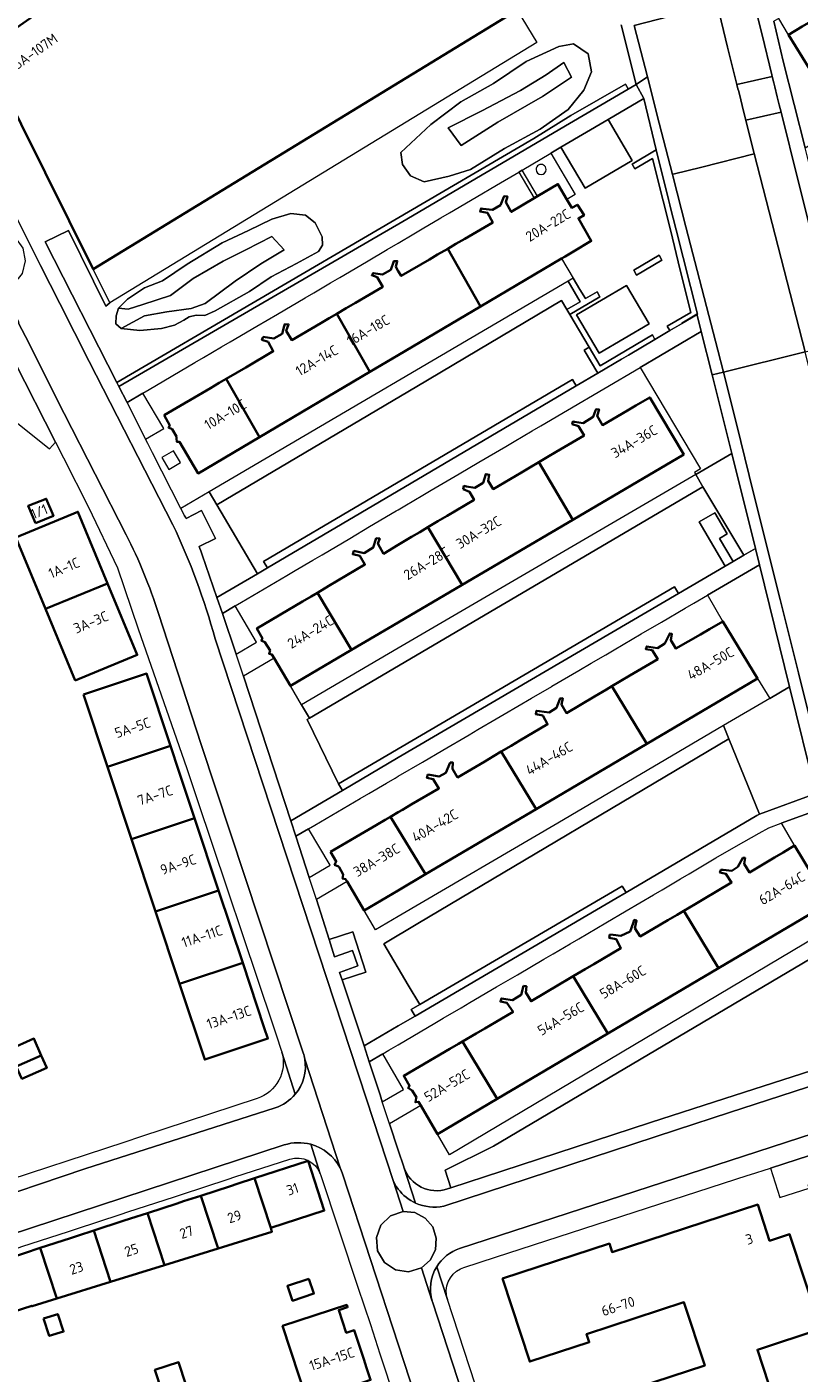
# Model space of a CAD drawing. Extents: x 150256 to 156914, y 461459 to 469481.
# Tile 386 of 656: x 155951 to 156053, y 463577 to 463755. Entities that reach past the tile are written whole.
import ezdxf
from ezdxf.enums import TextEntityAlignment as Align

# ---------------------------------------------------------------- set-up
doc = ezdxf.new("R2010")
doc.units = 0
doc.header["$LTSCALE"] = 0.75
for name, color, linetype, lineweight in [('B-RO-GR-BEPLANTING_CULTUUR_BODEMBEDEKKER-GV', 251, 'CONTINUOUS', 18), ('B-RO-GR-BEPLANTING_CULTUUR_HEESTERS-GV', 251, 'CONTINUOUS', 18), ('B-RO-GR-GROENVOORZIENING-GV', 251, 'CONTINUOUS', 18), ('B-RO-GR-HAAG-GV', 251, 'CONTINUOUS', 13), ('B-RO-IE-TERREINAFSCHEIDING_KUNSTMATIG_HEKWERK-G', 251, 'IE-TERREINAFSCHEIDING-KUNSTMATIG', 18), ('B-RO-IE-TERREINAFSCHEIDING_KUNSTMATIG_MUUR-G', 251, 'IE-TERREINAFSCHEIDING-KUNSTMATIG-DICHT', 18), ('B-RO-OG-BEBOUWING-GV', 6, 'CONTINUOUS', 35), ('B-RO-OG-BEBOUWING-T18', 1, 'CONTINUOUS', 18), ('B-RO-OG-TERREIN_CULTUURSCHEIDING-GV', 251, 'CONTINUOUS', 18), ('B-RO-VH-VERHARDING_ASFALT-GV', 251, 'CONTINUOUS', 18), ('B-RO-VH-VERHARDING_BETONSTRAATSTEEN-GV', 251, 'CONTINUOUS', 18), ('B-RO-VH-VERHARDING_STRAATBAKSTEEN-GV', 251, 'CONTINUOUS', 18), ('B-RO-VH-VERHARDING_TEGEL-GV', 251, 'CONTINUOUS', 18), ('B-RO-VH-VERHARDING_TEGEL_RUBBER-GV', 251, 'CONTINUOUS', 18)]:
    doc.layers.add(name, color=color, linetype=linetype, lineweight=lineweight)
doc.styles.add('NLCS-ISO-M200-T18', font='NLCS-ISO.ttf', dxfattribs={"height": 360})
doc.linetypes.add('IE-TERREINAFSCHEIDING-KUNSTMATIG', pattern='A,4,[82,NLCS.SHX,S=0.75,R=90,X=0,Y=0],4,-2', length=10)
doc.linetypes.add('IE-TERREINAFSCHEIDING-KUNSTMATIG-DICHT', pattern='A,8,-1,[82,NLCS.SHX,S=0.75,R=90,X=0,Y=0],-1', length=10)

msp = doc.modelspace()

# ---------------------------------------------------------------- linework, layer by layer
at = {"layer": 'B-RO-GR-BEPLANTING_CULTUUR_BODEMBEDEKKER-GV'}
for points in [[(156041.528, 463709.298), (156040.091, 463715.05), (156032.007, 463710.295), (156039.991, 463696.887), (156039.172, 463696.405), (156039.348, 463696.109), (156044.127, 463698.9)], [(155966.582, 463700.816), (155968.973, 463702.216), (155966.22, 463706.884), (155964.127, 463705.654)], [(156047.263, 463686.353), (156044.127, 463698.9), (156039.348, 463696.109), (156040.298, 463694.514), (156045.7, 463685.438)], [(156047.535, 463669.126), (156049.135, 463666.492), (156051.774, 463668.047), (156047.795, 463684.192), (156040.911, 463680.161), (156040.984, 463680.036), (156042.871, 463676.814), (156042.944, 463676.689), (156042.95, 463676.679)], [(155978.563, 463672.336), (155981.269, 463673.939), (155978.439, 463678.735), (155976.746, 463677.736)], [(155992.612, 463654.324), (155992.106, 463655.186), (155987.931, 463663.701), (155988.26, 463663.895), (155987.217, 463665.665), (155985.746, 463668.159), (155983.585, 463671.823), (155979.522, 463669.418), (155985.773, 463650.31)], [(156049.135, 463666.492), (156043.015, 463662.887), (156043.729, 463661.135), (156047.794, 463651.154), (156055.262, 463653.894), (156051.774, 463668.047)], [(156055.769, 463651.834), (156050.671, 463649.963), (156050.745, 463649.838), (156052.346, 463647.133), (156052.42, 463647.008), (156052.428, 463647.013), (156057.007, 463639.46), (156058.568, 463636.873), (156059.654, 463635.072), (156059.893, 463635.213), (156059.653, 463636.179)], [(155988.229, 463642.785), (155990.984, 463644.404), (155988.125, 463649.248), (155986.442, 463648.264)], [(155997.887, 463613.114), (156000.682, 463614.748), (155997.941, 463619.452), (155996.156, 463618.403), (155997.586, 463614.035)]]:
    msp.add_lwpolyline(points, close=True, dxfattribs=at)
for points in [[(155974.074, 463685.478), (155976.02, 463679.841), (155981.368, 463682.989), (155976.004, 463692.095), (155974.975, 463693.836), (155971.235, 463691.643)], [(155971.235, 463691.643), (155971.558, 463691.006)], [(155971.927, 463690.322), (155973.977, 463691.35), (155975.838, 463687.676), (155973.649, 463686.593)], [(156006.522, 463601.576), (156006.956, 463601.718), (156006.194, 463604.047), (156012.615, 463607.253), (156059.654, 463635.072), (156058.568, 463636.873), (156006.776, 463606.106), (156005.195, 463608.818), (156002.982, 463612.617), (155998.843, 463610.198)], [(155998.843, 463610.198), (156000, 463606.689), (156000.719, 463604.509), (156000.722, 463604.501), (156000.74, 463604.446)]]:
    msp.add_lwpolyline(points, dxfattribs=at)
for points in [[(155971.558, 463691.006, -0.0066318), (155971.927, 463690.322)], [(155973.649, 463686.593, -0.0073163), (155974.074, 463685.478)], [(156000.74, 463604.446, 0.410281), (156006.522, 463601.576)]]:
    msp.add_lwpolyline(points, format="xyb", dxfattribs=at)
at = {"layer": 'B-RO-GR-BEPLANTING_CULTUUR_HEESTERS-GV'}
for points in [[(156051.636, 463754.303), (156050.353, 463756.471), (156049.702, 463756.123), (156050.939, 463750.805), (156053.835, 463739.357), (156056.543, 463741.002), (156112.643, 463775.25), (156112.138, 463777.401), (156057.823, 463744.243), (156056.251, 463746.799)], [(155974.975, 463693.836), (155976.004, 463692.095), (156002.469, 463707.751), (156021.608, 463719.171), (156022.319, 463717.964), (156024.071, 463718.993), (156022.474, 463721.711)], [(156039.348, 463696.109), (156000, 463673.13), (155987.217, 463665.665), (155988.26, 463663.895), (156040.298, 463694.514)], [(155995.485, 463638.429), (155993.233, 463642.245), (155989.18, 463639.865), (155990.853, 463634.594), (155993.977, 463635.611), (155995.709, 463630.287), (155992.572, 463629.265), (155995.474, 463620.5), (156000, 463623.149), (156002.219, 463624.448), (156001.716, 463625.307), (156002.836, 463625.968), (156001.311, 463628.551), (155998.075, 463634.036), (156002.59, 463636.698), (156043.729, 463661.135), (156043.015, 463662.887), (156021.123, 463649.991), (156000, 463637.621), (155996.999, 463635.864)], [(155992.249, 463630.242), (155992.572, 463629.265), (155995.709, 463630.287), (155993.977, 463635.611), (155990.853, 463634.594), (155991.58, 463632.302), (155993.93, 463633.148), (155994.662, 463631.089)]]:
    msp.add_lwpolyline(points, close=True, dxfattribs=at)
msp.add_lwpolyline([(155940.93, 463715.693), (155937.884, 463712.471), (155938.276, 463712.101), (155941.874, 463708.667), (155942.087, 463708.901), (155945.373, 463706.307), (155953.845, 463699.536), (155954.654, 463700.39), (155949.252, 463711.08), (155946.486, 463707.976), (155946.801, 463707.728), (155945.801, 463706.606), (155944.7, 463707.475), (155945.7, 463708.597), (155946.014, 463708.349), (155948.961, 463711.656), (155947.398, 463714.75), (155947.359, 463714.819), (155947.322, 463714.893)], dxfattribs=at)
at = {"layer": 'B-RO-GR-GROENVOORZIENING-GV'}
for points in [[(156030.428, 463747.136), (156030.424, 463747.143), (156030.049, 463747.792), (156022.838, 463743.631), (156017.944, 463740.57), (155962.774, 463708.317), (155963.049, 463707.772), (156000.6, 463729.59), (156022.67, 463742.591)], [(156039.524, 463717.31), (156039.537, 463717.318), (156039.58, 463717.344), (156036.774, 463728.488), (156035.99, 463731.604), (156035.933, 463731.825), (156035.751, 463732.511), (156034.134, 463739.087), (156030.928, 463737.201), (156031.309, 463736.555), (156033.646, 463737.93), (156035.024, 463732.325), (156036.082, 463728.329), (156037.24, 463723.338), (156038.686, 463717.57), (156035.583, 463715.746), (156035.924, 463715.167), (156037.476, 463716.084), (156037.516, 463716.108)], [(156015.944, 463736.148), (156017.983, 463732.684), (156018.412, 463732.941), (156016.376, 463736.401)], [(156034.887, 463724.481), (156034.518, 463725.134), (156031.145, 463723.151), (156031.525, 463722.505)], [(156024.759, 463719.397), (156024.039, 463720.622), (156023.155, 463722.111), (156022.474, 463721.711), (156024.071, 463718.993), (156022.319, 463717.964), (156022.699, 463717.316), (156026.68, 463719.656), (156026.3, 463720.303)], [(156024.607, 463712.589), (156026.398, 463709.543), (156029.522, 463711.388), (156030.45, 463711.935), (156033.957, 463714.006), (156033.615, 463714.588), (156026.694, 463710.519), (156025.254, 463712.969)], [(156023.53, 463707.849), (156023.042, 463708.679), (155982.187, 463684.631), (155982.695, 463683.77), (156000, 463693.956)], [(155968.728, 463698.353), (155969.638, 463696.8), (155971.191, 463697.709), (155970.281, 463699.262)], [(156037.075, 463680.384), (156036.54, 463681.265), (155992.106, 463655.186), (155992.612, 463654.324), (156000, 463658.66)], [(156030.133, 463640.797), (156029.628, 463641.66), (156002.836, 463625.968), (156001.716, 463625.307), (156002.219, 463624.448), (156028.782, 463639.998)], [(156058.97, 463604.684), (156058.577, 463606.327), (156063.44, 463607.488), (156063.295, 463608.101), (156068.069, 463609.241), (156068.662, 463610.658), (156063.105, 463608.836), (156049.223, 463604.338), (156050.489, 463600.447), (156054.344, 463601.696), (156054.249, 463602.107), (156059.298, 463603.312)]]:
    msp.add_lwpolyline(points, close=True, dxfattribs=at)
at = {"layer": 'B-RO-GR-HAAG-GV'}
for points in [[(155962.774, 463708.317), (155963.049, 463707.772), (156000.6, 463729.59), (156022.67, 463742.591), (156030.428, 463747.136), (156030.424, 463747.143), (156030.049, 463747.792), (156022.838, 463743.631), (156017.944, 463740.57)], [(156037.476, 463716.084), (156037.516, 463716.108), (156039.524, 463717.31), (156039.537, 463717.318), (156039.58, 463717.344), (156036.774, 463728.488), (156035.99, 463731.604), (156035.933, 463731.825), (156035.751, 463732.511), (156034.134, 463739.087), (156030.928, 463737.201), (156031.309, 463736.555), (156033.646, 463737.93), (156035.024, 463732.325), (156036.082, 463728.329), (156037.24, 463723.338), (156038.686, 463717.57), (156035.583, 463715.746), (156035.924, 463715.167)], [(156017.983, 463732.684), (156018.412, 463732.941), (156016.376, 463736.401), (156015.944, 463736.148)], [(156031.145, 463723.151), (156031.525, 463722.505), (156034.887, 463724.481), (156034.518, 463725.134)], [(156026.68, 463719.656), (156026.3, 463720.303), (156024.759, 463719.397), (156024.039, 463720.622), (156023.155, 463722.111), (156022.474, 463721.711), (156024.071, 463718.993), (156022.319, 463717.964), (156022.699, 463717.316)], [(156033.615, 463714.588), (156026.694, 463710.519), (156025.254, 463712.969), (156024.607, 463712.589), (156026.398, 463709.543), (156029.522, 463711.388), (156030.45, 463711.935), (156033.957, 463714.006)], [(156023.53, 463707.849), (156023.042, 463708.679), (155982.187, 463684.631), (155982.695, 463683.77), (156000, 463693.956)], [(155992.106, 463655.186), (155992.612, 463654.324), (156000, 463658.66), (156037.075, 463680.384), (156036.54, 463681.265)], [(156002.836, 463625.968), (156001.716, 463625.307), (156002.219, 463624.448), (156028.782, 463639.998), (156030.133, 463640.797), (156029.628, 463641.66)], [(156058.97, 463604.684), (156058.577, 463606.327), (156063.44, 463607.488), (156063.295, 463608.101), (156068.069, 463609.241), (156068.662, 463610.658), (156063.105, 463608.836), (156049.223, 463604.338), (156050.489, 463600.447), (156054.344, 463601.696), (156054.249, 463602.107), (156059.298, 463603.312)]]:
    msp.add_lwpolyline(points, close=True, dxfattribs=at)
at = {"layer": 'B-RO-IE-TERREINAFSCHEIDING_KUNSTMATIG_HEKWERK-G'}
for points in [[(156039.521, 463717.344), (156037.498, 463716.137)], [(155973.649, 463686.593), (155975.838, 463687.676), (155973.977, 463691.35), (155971.927, 463690.322)], [(155992.249, 463630.242), (155994.662, 463631.089), (155993.93, 463633.148), (155991.58, 463632.302)]]:
    msp.add_lwpolyline(points, dxfattribs=at)
at = {"layer": 'B-RO-IE-TERREINAFSCHEIDING_KUNSTMATIG_MUUR-G'}
msp.add_lwpolyline([(156015.746, 463757.576), (156018.344, 463753.31), (155961.86, 463718.82), (155959.627, 463723.303)], dxfattribs=at)
at = {"layer": 'B-RO-OG-BEBOUWING-GV'}
for points in [[(156014.24, 463771.089), (156010.045, 463777.08), (156012.499, 463778.806), (156008.756, 463784.181), (156007.419, 463786.101), (156003.25, 463792.088), (156002.907, 463792.58), (155945.218, 463752.281), (155946.902, 463748.894), (155959.627, 463723.303), (156015.746, 463757.576), (156012.44, 463763.01), (156017.536, 463766.551), (156016.674, 463767.759), (156016.383, 463768.167), (156016.318, 463768.121)], [(156056.251, 463746.799), (156070.811, 463755.688), (156066.23, 463763.193), (156065.01, 463762.451), (156063.936, 463761.797), (156060.246, 463759.551), (156059.431, 463760.833), (156059.667, 463761.656), (156059.363, 463761.723), (156059.211, 463761.286), (156058.873, 463760.312), (156057.734, 463759.599), (156056.63, 463759.707), (156056.199, 463759.749), (156056.078, 463759.383), (156056.923, 463759.267), (156057.706, 463758.012), (156054.566, 463756.093), (156053.437, 463755.403), (156051.636, 463754.303)], [(156011.186, 463731.299), (156010.956, 463731.326), (156010.829, 463730.911), (156011.808, 463730.743), (156012.499, 463729.479), (156008.794, 463727.317), (156007.63, 463726.638), (156006.541, 463726.002), (156010.894, 463718.37), (156021.612, 463724.711), (156022.06, 463724.976), (156023.175, 463725.635), (156025.527, 463727.027), (156023.827, 463730.008), (156024.58, 463730.44), (156023.712, 463731.827), (156022.96, 463731.424), (156022.322, 463732.507), (156021.114, 463734.557), (156018.412, 463732.941), (156017.983, 463732.684), (156014.938, 463730.863), (156014.218, 463732.157), (156014.441, 463732.927), (156013.994, 463732.936), (156013.96, 463732.849), (156013.525, 463731.753), (156012.471, 463731.148)], [(155991.874, 463717.406), (155996.261, 463709.713), (156000, 463711.925), (156010.894, 463718.37), (156006.541, 463726.002), (156005.204, 463725.222), (156004.118, 463724.588), (156000.391, 463722.413), (156000, 463723.049), (155999.669, 463723.589), (155999.863, 463724.359), (155999.41, 463724.352), (155999.007, 463723.214), (155997.923, 463722.58), (155996.685, 463722.78), (155996.491, 463722.488), (155997.231, 463722.235), (155997.952, 463720.971), (155994.343, 463718.854), (155993.097, 463718.123)], [(155982.118, 463714.33), (155981.973, 463713.949), (155982.772, 463713.695), (155983.463, 463712.431), (155979.827, 463710.301), (155978.686, 463709.633), (155977.224, 463708.777), (155981.627, 463701.056), (155996.261, 463709.713), (155991.874, 463717.406), (155990.872, 463716.818), (155989.753, 463716.161), (155985.904, 463713.903), (155985.183, 463715.138), (155985.497, 463715.996), (155984.991, 463716.006), (155984.914, 463715.734), (155984.639, 463714.761), (155983.555, 463714.127)], [(155969.036, 463703.98), (155969.784, 463702.625), (155969.6, 463702.331), (155970.098, 463702.114), (155970.68, 463701.149), (155970.686, 463700.887), (155970.696, 463700.463), (155971.083, 463700.426), (155973.535, 463696.269), (155981.627, 463701.056), (155977.224, 463708.777), (155976.31, 463708.241), (155975.155, 463707.564)], [(156023.113, 463690.146), (156037.765, 463698.768), (156033.263, 463706.329), (156031.449, 463705.268), (156030.314, 463704.605), (156026.999, 463702.666), (156026.307, 463703.901), (156026.561, 463704.73), (156026.175, 463704.767), (156026.11, 463704.593), (156025.798, 463703.761), (156024.442, 463702.923), (156023.318, 463703.091), (156023.076, 463703.128), (156023.01, 463702.772), (156023.838, 463702.503), (156024.59, 463701.283), (156020.909, 463699.109), (156019.713, 463698.403), (156018.591, 463697.741)], [(156008.461, 463681.525), (156023.113, 463690.146), (156018.591, 463697.741), (156017.395, 463697.034), (156016.3, 463696.387), (156012.571, 463694.185), (156011.877, 463695.27), (156012.041, 463696.101), (156011.573, 463696.169), (156011.217, 463695.015), (156010.132, 463694.351), (156009.009, 463694.556), (156008.677, 463694.617), (156008.609, 463694.171), (156009.437, 463693.828), (156010.042, 463692.774), (156006.455, 463690.641), (156005.256, 463689.929), (156003.928, 463689.139)], [(155952.019, 463689.676), (155954.374, 463690.652), (155953.436, 463692.916), (155951.058, 463691.995)], [(155961.54, 463681.721), (155957.617, 463691.184), (155949.432, 463687.791), (155953.356, 463678.328)], [(155993.809, 463672.903), (156000, 463676.546), (156008.461, 463681.525), (156003.928, 463689.139), (156002.877, 463688.514), (156001.767, 463687.854), (156000, 463686.803), (155998.053, 463685.646), (155997.304, 463687), (155997.555, 463687.651), (155997.088, 463687.689), (155996.698, 463686.446), (155995.493, 463685.724), (155994.529, 463685.932), (155994.128, 463686.019), (155993.971, 463685.575), (155994.92, 463685.378), (155995.583, 463684.204), (155992.012, 463682.09), (155990.803, 463681.373), (155989.297, 463680.482)], [(155957.279, 463668.864), (155965.464, 463672.257), (155961.54, 463681.721), (155953.356, 463678.328)], [(155985.746, 463668.159), (155993.809, 463672.903), (155989.297, 463680.482), (155988.462, 463679.988), (155987.34, 463679.323), (155981.304, 463675.749), (155982.054, 463674.425), (155981.87, 463674.16), (155982.363, 463673.945), (155983.035, 463672.828), (155982.909, 463672.413), (155983.294, 463672.316), (155983.585, 463671.823)], [(156035.825, 463674.91), (156035.263, 463673.738), (156034.299, 463673.161), (156033.134, 463673.329), (156032.873, 463673.367), (156032.747, 463673.012), (156033.609, 463672.876), (156034.331, 463671.701), (156030.623, 463669.504), (156029.464, 463668.818), (156028.266, 463668.108), (156032.891, 463660.489), (156047.535, 463669.126), (156042.95, 463676.679), (156042.944, 463676.689), (156041.187, 463675.668), (156039.981, 463674.968), (156036.74, 463673.085), (156036.076, 463674.199), (156036.211, 463675.031), (156035.914, 463675.096)], [(155958.343, 463666.99), (155961.523, 463657.425), (155969.879, 463660.203), (155966.699, 463669.768)], [(156021.361, 463666.402), (156020.954, 463665.255), (156019.96, 463664.648), (156018.662, 463664.813), (156018.296, 463664.859), (156018.198, 463664.414), (156019.118, 463664.247), (156019.751, 463663.074), (156016.083, 463660.903), (156014.951, 463660.233), (156013.633, 463659.453), (156018.247, 463651.852), (156032.891, 463660.489), (156028.266, 463668.108), (156027.528, 463667.671), (156025.969, 463666.747), (156022.251, 463664.545), (156021.588, 463665.689), (156021.753, 463666.52), (156021.395, 463666.497)], [(155970.99, 463656.863), (155969.879, 463660.203), (155961.523, 463657.425), (155964.703, 463647.86), (155973.059, 463650.638), (155972.346, 463652.783)], [(156006.861, 463658.005), (156006.316, 463656.658), (156005.413, 463656.169), (156004.193, 463656.364), (156003.928, 463656.406), (156003.801, 463655.991), (156004.632, 463655.827), (156005.383, 463654.591), (156001.72, 463652.439), (156000.566, 463651.761), (156000, 463651.428), (155998.981, 463650.829), (156003.602, 463643.216), (156018.247, 463651.852), (156013.633, 463659.453), (156012.579, 463658.83), (156011.444, 463658.158), (156007.853, 463656.033), (156007.16, 463657.178), (156007.235, 463658.011)], [(155964.703, 463647.86), (155967.883, 463638.294), (155976.239, 463641.072), (155973.059, 463650.638)], [(155991.046, 463646.168), (155991.796, 463644.932), (155991.58, 463644.49), (155992.075, 463644.23), (155992.169, 463644.181), (155992.711, 463643.173), (155992.647, 463642.682), (155993.032, 463642.586), (155993.233, 463642.245), (155995.485, 463638.429), (156000, 463641.091), (156003.602, 463643.216), (155998.981, 463650.829), (155998.266, 463650.409), (155997.1, 463649.724)], [(156052.42, 463647.008), (156050.916, 463646.118), (156049.759, 463645.433), (156046.451, 463643.474), (156045.758, 463644.619), (156045.891, 463645.39), (156045.594, 463645.396), (156044.945, 463644.187), (156044.132, 463643.697), (156042.963, 463643.791), (156042.675, 463643.814), (156042.549, 463643.459), (156043.35, 463643.295), (156044.102, 463642.119), (156040.382, 463639.924), (156039.266, 463639.266), (156037.777, 463638.387), (156042.374, 463630.806), (156057.007, 463639.46), (156052.428, 463647.013)], [(155971.064, 463628.729), (155979.42, 463631.507), (155976.239, 463641.072), (155967.883, 463638.294)], [(156028.447, 463635.193), (156028.007, 463635.248), (156027.909, 463634.803), (156028.829, 463634.636), (156029.462, 463633.463), (156025.876, 463631.341), (156024.738, 463630.668), (156023.148, 463629.727), (156027.74, 463622.151), (156042.374, 463630.806), (156037.777, 463638.387), (156036.907, 463637.874), (156035.682, 463637.151), (156032.023, 463634.992), (156031.299, 463636.078), (156031.527, 463637.087), (156031.231, 463637.182), (156031.08, 463636.772), (156030.665, 463635.644), (156029.462, 463635.064)], [(155979.42, 463631.507), (155971.064, 463628.729), (155974.397, 463618.703), (155982.753, 463621.481), (155982.278, 463622.91)], [(156016.589, 463628.436), (156016.239, 463627.252), (156015.124, 463626.558), (156013.941, 463626.747), (156013.639, 463626.795), (156013.512, 463626.381), (156014.343, 463626.216), (156015.184, 463625.008), (156011.446, 463622.823), (156010.305, 463622.156), (156008.497, 463621.1), (156013.107, 463613.497), (156027.74, 463622.151), (156023.148, 463629.727), (156022.464, 463629.322), (156021.277, 463628.62), (156017.563, 463626.422), (156016.87, 463627.567), (156016.946, 463628.4)], [(155952.776, 463619.257), (155951.805, 463621.466), (155948.471, 463619.972), (155949.474, 463617.79)], [(156005.195, 463608.818), (156013.107, 463613.497), (156008.497, 463621.1), (156007.958, 463620.785), (156006.828, 463620.124), (156000.727, 463616.558), (156001.505, 463615.202), (156001.291, 463614.938), (156001.756, 463614.657), (156001.851, 463614.6), (156002.399, 463613.696), (156002.376, 463613.58), (156002.268, 463613.043), (156002.686, 463613.125), (156002.982, 463612.617)], [(155949.474, 463617.79), (155950.221, 463616.167), (155953.503, 463617.602), (155952.776, 463619.257)], [(155980.987, 463602.994), (155983.129, 463596.411), (155990.216, 463598.718), (155988.074, 463605.3)], [(155977.794, 463601.954), (155973.902, 463600.688), (155976.177, 463593.698), (155981.404, 463595.321), (155983.293, 463595.908), (155983.129, 463596.411), (155980.987, 463602.994), (155978.68, 463602.243)], [(155973.902, 463600.688), (155971.606, 463599.941), (155970.745, 463599.66), (155966.818, 463598.382), (155969.062, 463591.488), (155976.177, 463593.698)], [(155959.734, 463596.077), (155961.946, 463589.278), (155969.062, 463591.488), (155966.818, 463598.382), (155964.568, 463597.65), (155963.626, 463597.343)], [(155954.831, 463587.068), (155961.946, 463589.278), (155959.734, 463596.077), (155957.556, 463595.368), (155956.659, 463595.076), (155952.65, 463593.771)], [(155952.65, 463593.771), (155950.562, 463593.091), (155949.621, 463592.785), (155945.566, 463591.465), (155947.708, 463584.883), (155951.527, 463586.126), (155951.554, 463586.05), (155954.831, 463587.068)], [(155988.168, 463589.697), (155985.348, 463588.743), (155986.013, 463586.775), (155988.833, 463587.729)], [(155995.429, 463579.054), (155994.173, 463582.887), (155993.113, 463582.54), (155992.13, 463585.541), (155993.298, 463585.924), (155993.196, 463586.235), (155984.691, 463583.448), (155987.935, 463573.549), (155995.303, 463575.963), (155996.332, 463576.3), (155996.242, 463576.575), (155995.81, 463577.891)], [(155953.074, 463584.424), (155953.831, 463582.126), (155955.736, 463582.707), (155954.966, 463585.018)], [(155971.9, 463575.718), (155970.944, 463578.646), (155967.811, 463577.623), (155968.767, 463574.695)]]:
    msp.add_lwpolyline(points, close=True, dxfattribs=at)
msp.add_lwpolyline([(156051.93, 463566.778), (156047.505, 463580.307), (156055.91, 463583.055), (156051.772, 463595.585), (156049.12, 463594.717), (156047.55, 463599.517), (156028.291, 463593.218), (156027.925, 463594.337), (156013.811, 463589.721), (156017.406, 463578.726), (156025.27, 463581.299), (156024.919, 463582.372), (156037.8, 463586.585), (156040.543, 463578.198), (156031.672, 463575.296)], dxfattribs=at)
at = {"layer": 'B-RO-OG-TERREIN_CULTUURSCHEIDING-GV'}
for points in [[(156022.826, 463771.479), (156016.674, 463767.759), (156017.536, 463766.551), (156012.44, 463763.01), (156015.746, 463757.576), (156018.344, 463753.31), (155961.867, 463718.824), (155961.86, 463718.82), (155961.295, 463718.401), (155956.367, 463728.394), (155953.313, 463726.913), (155962.774, 463708.317)], [(155962.774, 463708.317), (156017.944, 463740.57), (156022.838, 463743.631), (156030.049, 463747.792), (156030.424, 463747.143), (156030.428, 463747.136), (156031.473, 463747.748), (156029.51, 463755.616)]]:
    msp.add_lwpolyline(points, dxfattribs=at)
for points in [[(156000.342, 463738.754), (156004.325, 463742.442), (156008.27, 463745.429), (156012.601, 463747.884), (156016.91, 463750.774), (156021.224, 463752.759), (156023.177, 463753.101), (156025.138, 463751.81), (156025.58, 463749.421), (156024.568, 463746.984), (156022.46, 463744.442), (156018.78, 463741.822), (156014.071, 463739.25), (156009.548, 463736.467), (156006.714, 463735.585), (156003.419, 463734.834), (156001.633, 463735.651), (156000.584, 463737.142)], [(156000.342, 463738.754), (156000.584, 463737.142), (156001.633, 463735.651), (156003.419, 463734.834), (156006.714, 463735.585), (156009.548, 463736.467), (156014.071, 463739.25), (156018.78, 463741.822), (156022.46, 463744.442), (156024.568, 463746.984), (156025.58, 463749.421), (156025.138, 463751.81), (156023.177, 463753.101), (156021.224, 463752.759), (156016.91, 463750.774), (156012.601, 463747.884), (156008.27, 463745.429), (156004.325, 463742.442)], [(156011.072, 463744.247), (156016.174, 463746.958), (156019.562, 463749.019), (156021.905, 463750.656), (156022.919, 463748.686), (156019.103, 463746.146), (156013.167, 463742.765), (156008.325, 463739.645), (156006.593, 463741.981)], [(156011.072, 463744.247), (156006.593, 463741.981), (156008.325, 463739.645), (156013.167, 463742.765), (156019.103, 463746.146), (156022.919, 463748.686), (156021.905, 463750.656), (156019.562, 463749.019), (156016.174, 463746.958)], [(155963.009, 463718.143), (155964.187, 463719.33), (155966.429, 463720.819), (155968.796, 463721.76), (155972.062, 463723.964), (155976.722, 463726.789), (155980.176, 463728.421), (155983.258, 463729.919), (155985.812, 463730.677), (155987.728, 463730.458), (155988.995, 463729.412), (155989.946, 463727.579), (155989.973, 463726.463), (155989.466, 463725.649), (155986.531, 463724.038), (155983.202, 463722.286), (155980.336, 463720.345), (155975.796, 463717.766), (155974.424, 463717.145), (155973.263, 463717.209), (155972.355, 463716.981), (155971.631, 463716.565), (155970.385, 463715.906), (155968.662, 463715.446), (155965.799, 463715.164), (155963.333, 463715.431), (155962.649, 463716.08), (155962.67, 463717.1)], [(155963.333, 463715.431), (155965.799, 463715.164), (155968.662, 463715.446), (155970.385, 463715.906), (155971.631, 463716.565), (155972.355, 463716.981), (155973.263, 463717.209), (155974.424, 463717.145), (155975.796, 463717.766), (155980.336, 463720.345), (155983.202, 463722.286), (155986.531, 463724.038), (155989.466, 463725.649), (155989.973, 463726.463), (155989.946, 463727.579), (155988.995, 463729.412), (155987.728, 463730.458), (155985.812, 463730.677), (155983.258, 463729.919), (155980.176, 463728.421), (155976.722, 463726.789), (155972.062, 463723.964), (155968.796, 463721.76), (155966.429, 463720.819), (155964.187, 463719.33), (155963.009, 463718.143), (155964.257, 463717.988), (155966.208, 463718.633), (155969.887, 463719.792), (155972.881, 463722.043), (155976.825, 463724.335), (155979.841, 463725.836), (155983.263, 463727.632), (155984.93, 463725.859), (155981.837, 463723.99), (155978.404, 463721.71), (155974.436, 463718.735), (155972.617, 463718.082), (155969.376, 463717.645), (155966.423, 463717.11)], [(155963.333, 463715.431), (155966.423, 463717.11), (155969.376, 463717.645), (155972.617, 463718.082), (155974.436, 463718.735), (155978.404, 463721.71), (155981.837, 463723.99), (155984.93, 463725.859), (155983.263, 463727.632), (155979.841, 463725.836), (155976.825, 463724.335), (155972.881, 463722.043), (155969.887, 463719.792), (155966.208, 463718.633), (155964.257, 463717.988), (155963.009, 463718.143), (155962.67, 463717.1), (155962.649, 463716.08)], [(155982.695, 463683.77), (155982.187, 463684.631), (156023.042, 463708.679), (156023.53, 463707.849), (156026.398, 463709.543), (156024.607, 463712.589), (156025.254, 463712.969), (156022.699, 463717.316), (156022.319, 463717.964), (156021.608, 463719.171), (156002.469, 463707.751), (155976.004, 463692.095), (155981.368, 463682.989)], [(156043.251, 463684.003), (156039.821, 463689.861), (156041.878, 463691.065), (156043.513, 463688.274), (156042.489, 463687.674), (156044.284, 463684.608), (156045.7, 463685.438), (156040.298, 463694.514), (155988.26, 463663.895), (155987.931, 463663.701), (155992.106, 463655.186), (156036.54, 463681.265), (156037.075, 463680.384)], [(156043.729, 463661.135), (156002.59, 463636.698), (155998.075, 463634.036), (156001.311, 463628.551), (156002.836, 463625.968), (156029.628, 463641.66), (156030.133, 463640.797), (156047.428, 463651.02), (156047.794, 463651.154)], [(156012.615, 463607.253), (156006.194, 463604.047), (156006.956, 463601.718), (156013.704, 463603.927), (156033.37, 463610.366), (156043.204, 463613.536), (156063.637, 463620.124), (156059.893, 463635.213), (156059.654, 463635.072)]]:
    msp.add_lwpolyline(points, close=True, dxfattribs=at)
at = {"layer": 'B-RO-VH-VERHARDING_ASFALT-GV'}
msp.add_lwpolyline([(156047.08, 463738.579), (156047.099, 463738.583), (156053.831, 463712.373), (156058.293, 463713.491), (156052.909, 463734.974), (156050.653, 463744.089), (156045.976, 463743.022)], close=True, dxfattribs=at)
for points in [[(155970.189, 463689.483), (155959.092, 463711.081), (155955.236, 463718.752), (155952.694, 463723.769), (155947.276, 463734.447), (155944.486, 463739.974), (155943.883, 463741.165), (155938.482, 463738.479), (155939.391, 463736.658), (155940.282, 463734.916), (155941.881, 463731.791), (155941.942, 463731.791), (155944.089, 463727.56), (155945.413, 463728.302), (155946.924, 463728.493), (155948.395, 463728.111), (155949.338, 463727.484), (155950.342, 463726.08), (155950.667, 463724.386), (155950.244, 463722.711), (155949.155, 463721.373), (155947.604, 463720.613), (155949.804, 463716.28), (155949.703, 463716.229)], [(155949.703, 463716.229), (155950.67, 463714.374), (155955.816, 463704.202), (155963.998, 463688.142)], [(155968.267, 463677.725), (155973.924, 463660.403), (155987.429, 463619.591)], [(155992.68, 463603.461), (156000, 463581.044), (156022.433, 463512.401), (156022.925, 463510.828), (156028.636, 463512.693), (156028.508, 463513.081), (156004.532, 463586.622), (156004.496, 463586.736), (156003.062, 463591.146), (156001.378, 463590.622), (155999.631, 463590.875), (155998.16, 463591.857), (155997.262, 463593.373), (155997.102, 463595.133), (155997.711, 463596.791), (155998.978, 463598.022), (156000.649, 463598.586), (155999.32, 463602.688), (155995.782, 463613.453), (155975.768, 463674.366)], [(156045.68, 463605.906), (156151.915, 463640.487), (156150.026, 463646.296), (156149.888, 463646.245), (156146.815, 463645.246), (156085.847, 463625.323), (156082.28, 463624.169), (156082.902, 463622.729), (156082.893, 463621.155), (156082.244, 463619.724), (156081.071, 463618.675), (156079.573, 463618.195), (156078.009, 463618.355), (156076.649, 463619.142), (156075.72, 463620.409), (156075.382, 463621.946), (156071.401, 463620.668), (156071.305, 463620.637)], [(156071.122, 463620.569), (156043.804, 463611.684), (156036.807, 463609.407), (156006.014, 463599.303)], [(155987.637, 463618.753), (155989.969, 463611.564), (155992.298, 463604.371)], [(155992.298, 463604.371), (155989.969, 463611.564), (155987.637, 463618.753)], [(155983.735, 463612.323), (155958.527, 463604.228), (155943.643, 463599.202), (155943.537, 463599.167)], [(155943.537, 463599.167), (155939.635, 463597.884), (155940.764, 463596.515), (155941.315, 463594.826), (155941.218, 463593.057), (155945.263, 463594.382), (155945.272, 463594.385), (155984.919, 463607.4)], [(156008.123, 463593.68), (156045.68, 463605.906)], [(155999.32, 463602.688), (156000.649, 463598.586), (156002.191, 463598.449), (156003.56, 463597.733), (156004.56, 463596.555), (156005.035, 463595.084), (156004.92, 463593.542), (156004.227, 463592.16), (156003.062, 463591.146), (156004.496, 463586.736)], [(156000, 463601.553), (155999.915, 463601.678)]]:
    msp.add_lwpolyline(points, dxfattribs=at)
for points in [[(155975.768, 463674.366, 0.0434724), (155970.189, 463689.483)], [(155963.998, 463688.142, -0.0444216), (155968.267, 463677.725)], [(155987.429, 463619.591, -0.0370868), (155987.637, 463618.753)], [(155987.637, 463618.753, -0.2198821), (155986.37, 463614.1)], [(155986.37, 463614.1, -0.1409384), (155983.735, 463612.323)], [(155984.919, 463607.4, -0.1469041), (155988.452, 463607.485)], [(155988.452, 463607.485, -0.2106295), (155992.298, 463604.371)], [(155992.298, 463604.371, -0.0399087), (155992.68, 463603.461)], [(155999.915, 463601.678, -0.0580879), (155999.32, 463602.688)], [(156002.302, 463599.715, -0.1241651), (156000, 463601.553)], [(156006.014, 463599.303, -0.1589592), (156002.302, 463599.715)], [(156005.089, 463591.289, -0.1782572), (156008.123, 463593.68)], [(156004.496, 463586.736, -0.2145768), (156005.089, 463591.289)]]:
    msp.add_lwpolyline(points, format="xyb", dxfattribs=at)
at = {"layer": 'B-RO-VH-VERHARDING_BETONSTRAATSTEEN-GV'}
for points in [[(156044.8, 463747.744), (156044.943, 463747.17), (156045.005, 463746.923), (156045.081, 463746.621), (156045.727, 463744.022), (156045.976, 463743.022), (156050.653, 463744.089), (156050.413, 463745.047), (156050.145, 463746.119), (156049.818, 463747.446), (156049.695, 463747.941), (156049.487, 463748.784)], [(156043.018, 463709.671), (156053.831, 463712.373), (156047.099, 463738.583), (156047.08, 463738.579), (156040.14, 463736.81), (156036.37, 463735.86), (156036.262, 463735.833), (156036.312, 463735.637), (156038.049, 463728.878), (156042.286, 463712.599)], [(156063.736, 463672.587), (156062.779, 463676.471), (156061.36, 463682.226), (156058.435, 463693.938), (156056.362, 463693.42), (156055.103, 463698.201), (156057.237, 463698.734), (156053.831, 463712.373), (156043.018, 463709.671), (156044.731, 463702.818), (156046.435, 463695.998), (156048.865, 463686.239), (156050.521, 463679.587), (156052.938, 463669.882), (156054.66, 463662.968), (156057.025, 463653.472), (156058.761, 463646.5), (156061.172, 463636.819), (156062.83, 463630.159), (156064.096, 463625.077), (156074.852, 463627.504)], [(156000.649, 463598.586), (155998.978, 463598.022), (155997.711, 463596.791), (155997.102, 463595.133), (155997.262, 463593.373), (155998.16, 463591.857), (155999.631, 463590.875), (156001.378, 463590.622), (156003.062, 463591.146), (156004.227, 463592.16), (156004.92, 463593.542), (156005.035, 463595.084), (156004.56, 463596.555), (156003.56, 463597.733), (156002.191, 463598.449)]]:
    msp.add_lwpolyline(points, close=True, dxfattribs=at)
at = {"layer": 'B-RO-VH-VERHARDING_STRAATBAKSTEEN-GV'}
msp.add_lwpolyline([(156029.51, 463755.616), (156031.473, 463747.748), (156032.952, 463748.739), (156031.207, 463755.557), (156042.183, 463758.371), (156043.561, 463752.694), (156044.8, 463747.744), (156049.487, 463748.784), (156049.429, 463749.019), (156048.129, 463754.305), (156047.452, 463757.082), (156045.964, 463758.517), (156039.373, 463764.842), (156035.975, 463768.116), (156031.643, 463772.296)], dxfattribs=at)
at = {"layer": 'B-RO-VH-VERHARDING_TEGEL-GV'}
for points in [[(156045.976, 463743.022), (156045.727, 463744.022), (156045.081, 463746.621), (156045.005, 463746.923), (156044.943, 463747.17), (156044.8, 463747.744), (156043.561, 463752.694), (156042.183, 463758.371), (156031.207, 463755.557), (156032.952, 463748.739), (156034.514, 463742.638), (156036.262, 463735.833), (156036.37, 463735.86), (156040.14, 463736.81), (156047.08, 463738.579)], [(156032.467, 463745.866), (156031.473, 463747.748), (156030.428, 463747.136), (156022.67, 463742.591), (156000.6, 463729.59), (155963.049, 463707.772), (155964.127, 463705.654), (155966.22, 463706.884), (155967.039, 463707.365), (155973.096, 463710.925), (155974.25, 463711.603), (155976.623, 463712.998), (155977.763, 463713.668), (155981.312, 463715.754), (155984.047, 463717.362), (155987.7, 463719.511), (155988.819, 463720.169), (155991.041, 463721.477), (155992.287, 463722.209), (155995.813, 463724.284), (155998.518, 463725.879), (156000, 463726.757), (156002.049, 463727.964), (156003.181, 463728.631), (156005.623, 463730.069), (156006.793, 463730.759), (156010.296, 463732.822), (156013.007, 463734.419), (156015.944, 463736.148), (156016.376, 463736.401), (156020.178, 463738.637), (156021.526, 463739.431), (156027.755, 463743.095)], [(156040.091, 463715.05), (156041.528, 463709.298), (156043.018, 463709.671), (156042.286, 463712.599), (156038.049, 463728.878), (156036.312, 463735.637), (156036.262, 463735.833), (156034.514, 463742.638), (156032.952, 463748.739), (156031.473, 463747.748), (156032.467, 463745.866), (156034.134, 463739.087), (156035.751, 463732.511), (156035.933, 463731.825), (156035.99, 463731.604), (156036.774, 463728.488), (156039.58, 463717.344), (156039.537, 463717.318), (156039.524, 463717.31), (156039.55, 463717.208)], [(156021.612, 463724.711), (156023.155, 463722.111), (156024.039, 463720.622), (156024.759, 463719.397), (156026.3, 463720.303), (156026.68, 463719.656), (156022.699, 463717.316), (156025.254, 463712.969), (156026.694, 463710.519), (156033.615, 463714.588), (156033.957, 463714.006), (156035.924, 463715.167), (156035.583, 463715.746), (156038.686, 463717.57), (156037.24, 463723.338), (156036.082, 463728.329), (156035.024, 463732.325), (156033.646, 463737.93), (156031.309, 463736.555), (156030.928, 463737.201), (156034.134, 463739.087), (156032.467, 463745.866), (156027.755, 463743.095), (156030.944, 463737.685), (156024.715, 463734.021), (156021.526, 463739.431), (156020.178, 463738.637), (156023.403, 463733.166), (156022.322, 463732.507), (156022.96, 463731.424), (156023.712, 463731.827), (156024.58, 463730.44), (156023.827, 463730.008), (156025.527, 463727.027), (156023.175, 463725.635), (156022.06, 463724.976)], [(156034.518, 463725.134), (156034.887, 463724.481), (156031.525, 463722.505), (156031.145, 463723.151)], [(156030.202, 463721.147), (156033.183, 463716.075), (156026.581, 463712.193), (156023.599, 463717.265)], [(156010.667, 463697.746), (156014.242, 463699.849), (156015.351, 463700.501), (156017.711, 463701.889), (156018.864, 463702.567), (156022.404, 463704.649), (156032.007, 463710.295), (156040.091, 463715.05), (156039.55, 463717.208), (156039.524, 463717.31), (156037.516, 463716.108), (156037.476, 463716.084), (156035.924, 463715.167), (156033.957, 463714.006), (156030.45, 463711.935), (156029.522, 463711.388), (156026.398, 463709.543), (156023.53, 463707.849), (156000, 463693.956), (155982.695, 463683.77), (155981.368, 463682.989), (155976.02, 463679.841), (155976.746, 463677.736), (155978.439, 463678.735), (155979.258, 463679.218), (155985.24, 463682.749), (155986.363, 463683.412), (155988.706, 463684.795), (155989.916, 463685.509), (155993.58, 463687.671), (155996.214, 463689.225), (155999.737, 463691.305), (156000, 463691.46), (156000.863, 463691.969), (156003.261, 463693.384), (156004.37, 463694.038), (156008.043, 463696.204)], [(156043.018, 463709.671), (156041.528, 463709.298), (156044.127, 463698.9), (156047.263, 463686.353), (156047.795, 463684.192), (156051.774, 463668.047), (156055.262, 463653.894), (156055.769, 463651.834), (156059.653, 463636.179), (156059.893, 463635.213), (156063.637, 463620.124), (156065.196, 463620.66), (156064.096, 463625.077), (156062.83, 463630.159), (156061.172, 463636.819), (156058.761, 463646.5), (156057.025, 463653.472), (156054.66, 463662.968), (156052.938, 463669.882), (156050.521, 463679.587), (156048.865, 463686.239), (156046.435, 463695.998), (156044.731, 463702.818)], [(156044.284, 463684.608), (156042.489, 463687.674), (156043.513, 463688.274), (156041.878, 463691.065), (156039.821, 463689.861), (156043.251, 463684.003)], [(156034.837, 463676.602), (156037.939, 463678.42), (156039.093, 463679.096), (156040.911, 463680.161), (156047.795, 463684.192), (156047.263, 463686.353), (156045.7, 463685.438), (156044.284, 463684.608), (156043.251, 463684.003), (156037.075, 463680.384), (156000, 463658.66), (155992.612, 463654.324), (155985.773, 463650.31), (155986.442, 463648.264), (155988.125, 463649.248), (155988.945, 463649.728), (155994.947, 463653.238), (155996.114, 463653.92), (155998.451, 463655.287), (155999.593, 463655.955), (156000, 463656.193), (156003.208, 463658.07), (156005.917, 463659.658), (156009.384, 463661.692), (156010.533, 463662.366), (156012.935, 463663.773), (156014.019, 463664.408), (156017.608, 463666.507), (156020.309, 463668.09), (156020.311, 463668.095), (156023.899, 463670.198), (156025.512, 463671.142), (156027.441, 463672.272), (156028.569, 463672.933), (156032.14, 463675.022)]]:
    msp.add_lwpolyline(points, close=True, dxfattribs=at)
for points in [[(156047.452, 463757.082), (156048.129, 463754.305), (156049.429, 463749.019), (156049.487, 463748.784), (156049.695, 463747.941), (156049.818, 463747.446), (156050.145, 463746.119), (156050.413, 463745.047), (156050.653, 463744.089), (156052.909, 463734.974), (156058.293, 463713.491)], [(156117.304, 463755.414), (156112.758, 463753.165), (156108.102, 463750.866), (156106.129, 463749.893), (156088.9, 463741.387), (156067.916, 463731.028), (156059.974, 463727.107), (156057.22, 463725.747), (156054.282, 463737.589), (156053.835, 463739.357), (156050.939, 463750.805), (156049.702, 463756.123)], [(155971.558, 463691.006), (155971.235, 463691.643), (155967.498, 463699.009), (155966.89, 463700.208), (155966.582, 463700.816), (155964.127, 463705.654), (155963.049, 463707.772), (155962.774, 463708.317), (155953.313, 463726.913), (155956.367, 463728.394), (155961.295, 463718.401), (155961.86, 463718.82), (155959.627, 463723.303), (155946.902, 463748.894), (155943.291, 463747.098), (155941.653, 463746.283)], [(155941.94, 463745.441), (155942.639, 463743.751), (155943.242, 463742.433), (155943.291, 463742.335), (155943.739, 463741.449), (155943.883, 463741.165), (155944.486, 463739.974), (155947.276, 463734.447), (155952.694, 463723.769), (155955.236, 463718.752), (155959.092, 463711.081), (155970.189, 463689.483)], [(155944.962, 463719.599), (155947.322, 463714.893), (155947.359, 463714.819), (155947.398, 463714.75), (155948.961, 463711.656), (155946.014, 463708.349), (155945.7, 463708.597), (155944.7, 463707.475), (155945.801, 463706.606), (155946.801, 463707.728), (155946.486, 463707.976), (155949.252, 463711.08), (155954.654, 463700.39), (155955.699, 463698.322), (155959.004, 463691.782), (155962.867, 463683.782), (155965.609, 463675.68), (155972.035, 463657.209), (155973.391, 463653.131), (155983.418, 463623.276)], [(155963.998, 463688.142), (155955.816, 463704.202), (155950.67, 463714.374), (155949.703, 463716.229), (155949.565, 463716.494)], [(155973.649, 463686.593), (155975.838, 463687.676), (155973.977, 463691.35), (155971.927, 463690.322)], [(156002.302, 463599.715), (156000.74, 463604.446), (156000.722, 463604.501), (156000.719, 463604.509), (156000, 463606.689), (155998.843, 463610.198), (155997.887, 463613.114), (155997.586, 463614.035), (155996.156, 463618.403), (155995.474, 463620.5), (155992.572, 463629.265), (155992.249, 463630.242), (155994.662, 463631.089), (155993.93, 463633.148), (155991.58, 463632.302), (155990.853, 463634.594), (155989.18, 463639.865), (155988.229, 463642.785), (155986.442, 463648.264), (155985.773, 463650.31), (155979.522, 463669.418), (155978.563, 463672.336), (155976.746, 463677.736), (155976.02, 463679.841), (155974.074, 463685.478)], [(155987.429, 463619.591), (155973.924, 463660.403), (155968.267, 463677.725)], [(155975.768, 463674.366), (155995.782, 463613.453), (155999.32, 463602.688)], [(156055.262, 463653.894), (156047.794, 463651.154), (156047.428, 463651.02), (156030.133, 463640.797), (156028.782, 463639.998), (156002.219, 463624.448), (156000, 463623.149), (155995.474, 463620.5), (155996.156, 463618.403), (155997.941, 463619.452), (155998.761, 463619.933), (156000, 463620.66), (156004.853, 463623.51), (156005.959, 463624.159), (156008.324, 463625.548), (156009.486, 463626.231), (156013.019, 463628.305), (156015.754, 463629.911), (156015.761, 463629.915), (156019.268, 463631.974), (156020.479, 463632.687), (156022.759, 463634.029), (156023.893, 463634.696), (156027.463, 463636.797), (156030.135, 463638.369), (156033.752, 463640.5), (156034.905, 463641.179), (156037.329, 463642.607), (156038.5, 463643.296), (156042.034, 463645.377), (156044.71, 463646.953), (156047.754, 463648.653), (156049.005, 463649.352), (156050.671, 463649.963), (156055.769, 463651.834)], [(156008.222, 463591.011), (156008.686, 463591.202), (156012.882, 463592.562), (156046.295, 463603.389), (156046.476, 463603.449), (156049.223, 463604.338), (156063.105, 463608.836), (156068.662, 463610.658), (156070.284, 463611.19), (156073.179, 463612.139), (156080.034, 463614.386), (156101.239, 463621.333), (156128.806, 463630.266), (156131.733, 463631.221), (156154.099, 463638.52), (156155.243, 463638.894), (156155.796, 463639.003), (156155.182, 463641.55), (156151.915, 463640.487)], [(156151.915, 463640.487), (156045.68, 463605.906), (156008.123, 463593.68)], [(155983.418, 463623.276), (155983.895, 463621.861), (155984.53, 463619.964), (155984.608, 463619.711), (155984.611, 463619.7), (155986.37, 463614.1)], [(155986.37, 463614.1), (155984.611, 463619.7)], [(156006.014, 463599.303), (156036.807, 463609.407), (156043.804, 463611.684), (156071.122, 463620.569)], [(156065.196, 463620.66), (156063.637, 463620.124), (156043.204, 463613.536), (156033.37, 463610.366), (156013.704, 463603.927), (156006.956, 463601.718), (156006.522, 463601.576)], [(155981.32, 463613.533), (155965.911, 463608.468), (155963.835, 463607.785), (155946.034, 463601.934), (155944.166, 463606.041), (155942.494, 463605.278), (155937.182, 463601.306)], [(155943.537, 463599.167), (155943.643, 463599.202), (155958.527, 463604.228), (155983.735, 463612.323)], [(155984.919, 463607.4), (155945.272, 463594.385), (155945.263, 463594.382)], [(155989.688, 463603.561), (155988.452, 463607.485)], [(155988.452, 463607.485), (155989.688, 463603.561), (155989.716, 463603.481), (155989.718, 463603.476), (155994.669, 463588.587), (155996.317, 463583.642), (155997.579, 463579.765), (155997.964, 463578.583), (155998.395, 463577.257), (155999.433, 463574.07)], [(155956.388, 463595.969), (155957.302, 463596.269), (155963.334, 463598.247), (155964.22, 463598.536), (155970.407, 463600.552), (155971.32, 463600.849), (155977.517, 463602.868), (155978.403, 463603.16), (155985.668, 463605.524)], [(156023.819, 463507.973), (156022.925, 463510.828), (156022.433, 463512.401), (156000, 463581.044), (155992.68, 463603.461)], [(156000.74, 463604.446), (156002.302, 463599.715)], [(155999.915, 463601.678), (156000, 463601.553)], [(155941.748, 463591.124), (155945.269, 463592.254), (155945.304, 463592.272), (155945.853, 463592.505), (155949.357, 463593.657), (155950.225, 463593.942), (155956.388, 463595.969)], [(156005.089, 463591.289), (156006.522, 463586.956)], [(156030.302, 463513.757), (156025.331, 463529.098), (156025.244, 463529.373), (156027.507, 463530.182), (156026.435, 463533.368), (156024.373, 463532.635), (156024.204, 463532.577), (156024.067, 463532.995), (156022.1, 463539.069), (156014.877, 463561.276), (156013.116, 463566.689), (156006.522, 463586.956), (156005.089, 463591.289)], [(156004.496, 463586.736), (156004.532, 463586.622), (156028.508, 463513.081), (156028.636, 463512.693), (156029.36, 463510.495)]]:
    msp.add_lwpolyline(points, dxfattribs=at)
for points in [[(155971.927, 463690.322, 0.0066318), (155971.558, 463691.006)], [(155970.189, 463689.483, -0.0434724), (155975.768, 463674.366)], [(155968.267, 463677.725, 0.0444216), (155963.998, 463688.142)], [(155974.074, 463685.478, 0.0073163), (155973.649, 463686.593)], [(155984.611, 463619.7, -0.4007052), (155981.32, 463613.533)], [(155987.637, 463618.753, 0.0370868), (155987.429, 463619.591)], [(155986.37, 463614.1, 0.2198821), (155987.637, 463618.753)], [(155983.735, 463612.323, 0.1409384), (155986.37, 463614.1)], [(155988.452, 463607.485, 0.1469041), (155984.919, 463607.4)], [(155992.298, 463604.371, 0.2106295), (155988.452, 463607.485)], [(155985.668, 463605.524, -0.4032782), (155989.688, 463603.561)], [(155992.68, 463603.461, 0.0399087), (155992.298, 463604.371)], [(156006.522, 463601.576, -0.410281), (156000.74, 463604.446)], [(155999.32, 463602.688, 0.0580879), (155999.915, 463601.678)], [(156000, 463601.553, 0.1241651), (156002.302, 463599.715)], [(156002.302, 463599.715, 0.1589592), (156006.014, 463599.303)], [(156008.123, 463593.68, 0.1782572), (156005.089, 463591.289)], [(156005.089, 463591.289, 0.2145768), (156004.496, 463586.736)], [(156006.522, 463586.956, -0.3723758), (156008.222, 463591.011)]]:
    msp.add_lwpolyline(points, format="xyb", dxfattribs=at)
at = {"layer": 'B-RO-VH-VERHARDING_TEGEL_RUBBER-GV'}
for points in [[(156021.526, 463739.431), (156024.715, 463734.021), (156030.944, 463737.685), (156027.755, 463743.095)], [(156033.183, 463716.075), (156030.202, 463721.147), (156023.599, 463717.265), (156026.581, 463712.193)]]:
    msp.add_lwpolyline(points, close=True, dxfattribs=at)
for points in [[(156019.555, 463736.488, 1.0015152), (156018.235, 463736.488)], [(156018.235, 463736.488, 1), (156019.555, 463736.488)]]:
    msp.add_lwpolyline(points, format="xyb", dxfattribs=at)

# ---------------------------------------------------------------- texts
at = {"layer": 'B-RO-OG-BEBOUWING-T18', "style": 'NLCS-ISO-M200-T18'}
for s, rotation, p in [('105A-107M', 34.9, (155951.353, 463751.687)), ('20A-22C', 30.9, (156019.812, 463729.118)), ('16A-18C', 30.4, (155996.019, 463715.2)), ('12A-14C', 30.4, (155989.227, 463711.215)), ('10A-10C', 30.3, (155977.12, 463704.079)), ('34A-36C', 30.3, (156031.219, 463700.5)), ('1/1', 22.5, (155952.5, 463691.21)), ('30A-32C', 30.7, (156010.631, 463688.471)), ('1A-1C', 22.5, (155955.792, 463683.772)), ('26A-28C', 30.7, (156003.74, 463684.373)), ('3A-3C', 22.5, (155959.34, 463676.582)), ('24A-24C', 30.6, (155988.386, 463675.294)), ('48A-50C', 30.1, (156041.308, 463671.113)), ('5A-5C', 18.4, (155964.86, 463662.621)), ('44A-46C', 30.6, (156019.96, 463658.55)), ('7A-7C', 18.4, (155967.837, 463653.667)), ('40A-42C', 30.5, (156004.854, 463649.641)), ('38A-38C', 30.4, (155997.135, 463645.105)), ('9A-9C', 18.4, (155970.88, 463644.513)), ('62A-64C', 30.7, (156050.748, 463641.37)), ('11A-11C', 18.4, (155974.04, 463635.01)), ('58A-60C', 30.6, (156029.706, 463628.959)), ('13A-13C', 18.4, (155977.602, 463624.296)), ('54A-56C', 30.6, (156021.502, 463624.105)), ('52A-52C', 30.3, (156006.447, 463615.268)), ('31', 18.1, (155986.011, 463601.556)), ('29', 18, (155978.332, 463597.923)), ('27', 18.1, (155971.987, 463595.858)), ('25', 18, (155964.708, 463593.489)), ('3', 18.1, (156046.438, 463594.945)), ('23', 18.1, (155957.425, 463591.119)), ('66-70', 18.1, (156029.084, 463586.061)), ('15A-15C', 18.1, (155991.213, 463579.076))]:
    msp.add_text(s, height=1.35, rotation=rotation, dxfattribs=at).set_placement(p, align=Align.MIDDLE)

doc.saveas('drawing.dxf')
